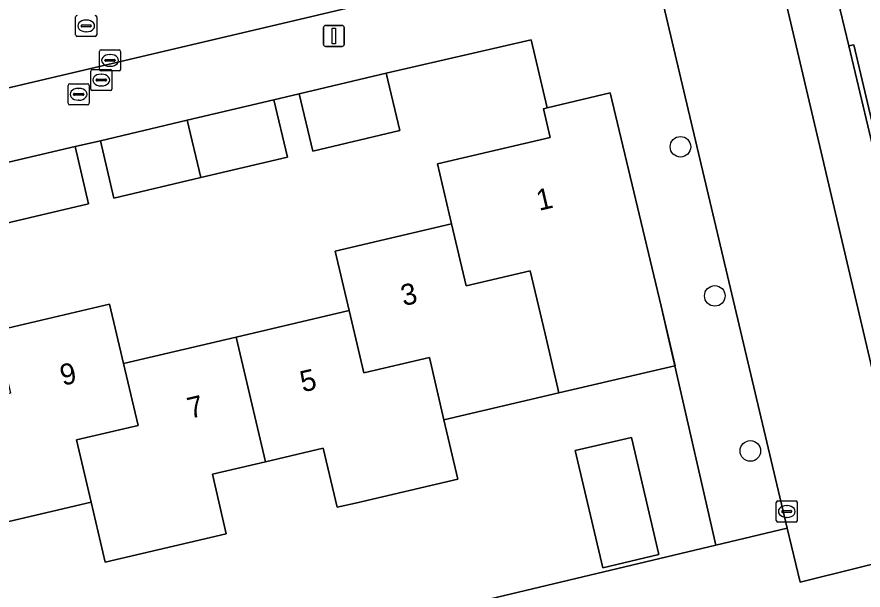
# Model space of a CAD drawing. Extents: x 158031 to 159244, y 380104 to 381214.
# Drawn here: x 158644.85 to 158685.04, y 380564.3 to 380591.53 of the extents above; entities that cross this region are included whole.
import ezdxf

# ---------------------------------------------------------------- set-up
doc = ezdxf.new("R2010")
doc.units = 0
for name, color, linetype in [('IMGEO_Boom', 7, 'Continuous'), ('IMGEO_Erf', 7, 'Continuous'), ('IMGEO_Hek', 7, 'Continuous'), ('IMGEO_Kolk', 7, 'Continuous'), ('IMGEO_Lichtmast', 7, 'Continuous'), ('IMGEO_Muur', 7, 'Continuous'), ('IMGEO_Pand', 7, 'Continuous'), ('IMGEO_Pand_nummerreeks', 7, 'Continuous'), ('IMGEO_Rijbaan_lokaal_open', 7, 'Continuous'), ('IMGEO_Rioolput', 7, 'Continuous'), ('IMGEO_Voetpad_open', 7, 'Continuous')]:
    doc.layers.add(name, color=color, linetype=linetype)

msp = doc.modelspace()

# ---------------------------------------------------------------- linework, layer by layer
at = {"layer": 'IMGEO_Boom'}
for centre in [(158676.368, 380585.361), (158678.001, 380578.278), (158679.689, 380570.914)]:
    msp.add_circle(centre, 0.489, dxfattribs=at)
at = {"layer": 'IMGEO_Erf'}
for points in [[(158685.293, 380617.279), (158682.451, 380616.611), (158681.185, 380621.996), (158679.96, 380621.708), (158677.346, 380621.12), (158677.745, 380619.429), (158677.453, 380619.361), (158678.61, 380614.426), (158681.336, 380615.068), (158682.334, 380610.828), (158679.608, 380610.187), (158679.891, 380608.99), (158682.616, 380609.633), (158683.59, 380605.511), (158684.563, 380601.388), (158681.838, 380600.744), (158682.133, 380599.534), (158684.859, 380600.175), (158685.852, 380595.949), (158683.126, 380595.308), (158684.369, 380590.154), (158684.603, 380590.209), (158686.699, 380581.338)], [(158643.85, 380576.626), (158649.252, 380577.892), (158649.914, 380575.067), (158655.272, 380576.323), (158660.629, 380577.579), (158659.968, 380580.397), (158665.499, 380581.694), (158664.829, 380584.552), (158670.188, 380585.808), (158669.865, 380587.166), (158670.036, 380587.207), (158669.274, 380590.443), (158662.392, 380588.854), (158663.033, 380586.128), (158658.902, 380585.157), (158658.261, 380587.883), (158657.058, 380587.598), (158657.704, 380584.873), (158653.583, 380583.897), (158649.462, 380582.921), (158648.817, 380585.646), (158647.621, 380585.372), (158648.258, 380582.646), (158644.002, 380581.651)], [(158664.016, 380563.096), (158678.049, 380566.443), (158676.098, 380574.956), (158670.595, 380573.666), (158665.137, 380572.386), (158665.795, 380569.579), (158660.927, 380568.439), (158660.062, 380568.236), (158659.403, 380571.047), (158656.66, 380570.404), (158654.136, 380569.812), (158654.799, 380566.984), (158649.049, 380565.636), (158648.381, 380568.488), (158642.832, 380567.188), (158642.18, 380569.97), (158636.947, 380568.744), (158631.581, 380567.486), (158632.251, 380564.628), (158626.82, 380563.356)]]:
    msp.add_lwpolyline(points, dxfattribs=at)
msp.add_lwpolyline([(158671.369, 380570.929), (158674.038, 380571.555), (158675.344, 380565.988), (158672.675, 380565.362)], close=True, dxfattribs=at)
at = {"layer": 'IMGEO_Hek'}
for points in [[(158675.828, 380576.136), (158675.45, 380577.785)], [(158676.066, 380575.097), (158675.828, 380576.136)], [(158678.049, 380566.443), (158676.066, 380575.097)], [(158664.016, 380563.096), (158678.049, 380566.443)]]:
    msp.add_lwpolyline(points, dxfattribs=at)
at = {"layer": 'IMGEO_Kolk'}
for p, q in [((158648.851, 380589.965), (158649.703, 380589.965)), ((158648.776, 380589.039), (158648.776, 380589.891)), ((158649.264, 380589.745), (158649.289, 380589.745)), ((158649.777, 380589.891), (158649.777, 380589.039)), ((158649.035, 380589.459), (158649.035, 380589.471)), ((158649.473, 380589.422), (158649.075, 380589.422)), ((158649.078, 380589.508), (158649.476, 380589.508)), ((158649.287, 380589.185), (158649.262, 380589.185)), ((158649.519, 380589.471), (158649.519, 380589.459)), ((158649.703, 380588.965), (158648.851, 380588.965)), ((158680.919, 380567.611), (158680.919, 380568.463)), ((158680.994, 380568.537), (158681.846, 380568.537)), ((158681.407, 380568.317), (158681.432, 380568.317)), ((158681.92, 380568.463), (158681.92, 380567.611)), ((158681.178, 380568.031), (158681.178, 380568.043)), ((158681.616, 380567.994), (158681.218, 380567.994)), ((158681.221, 380568.08), (158681.619, 380568.08)), ((158681.662, 380568.043), (158681.662, 380568.031)), ((158681.846, 380567.537), (158680.994, 380567.537)), ((158681.43, 380567.757), (158681.405, 380567.757))]:
    msp.add_line(p, q, dxfattribs=at)
for points in [[(158648.851, 380589.965), (158649.703, 380589.965)], [(158648.776, 380589.039), (158648.776, 380589.891)], [(158649.777, 380589.891), (158649.777, 380589.039)], [(158649.703, 380588.965), (158648.851, 380588.965)], [(158680.919, 380567.611), (158680.919, 380568.463)], [(158680.994, 380568.537), (158681.846, 380568.537)], [(158681.92, 380568.463), (158681.92, 380567.611)], [(158681.846, 380567.537), (158680.994, 380567.537)]]:
    msp.add_lwpolyline(points, dxfattribs=at)
for centre, radius, start, end in [((158648.853, 380589.889), 0.0765, 91.552, 178.448), ((158648.853, 380589.889), 0.0765, 91.552, 178.448), ((158649.701, 380589.889), 0.0765, 1.552, 88.448), ((158649.701, 380589.889), 0.0765, 1.552, 88.448), ((158649.075, 380589.468), 0.0403, 85.8775, 175.7526), ((158649.072, 380589.458), 0.0366, 178.938, 274.7102), ((158649.476, 380589.465), 0.043, 264.8664, 352.4533), ((158649.48, 380589.47), 0.0386, 1.7309, 96.639), ((158648.853, 380589.041), 0.0765, 181.552, 268.448), ((158648.853, 380589.041), 0.0765, 181.552, 268.448), ((158649.701, 380589.041), 0.0765, 271.552, 358.448), ((158649.701, 380589.041), 0.0765, 271.552, 358.448), ((158680.996, 380568.461), 0.0765, 91.552, 178.448), ((158680.996, 380568.461), 0.0765, 91.552, 178.448), ((158681.844, 380568.461), 0.0765, 1.552, 88.448), ((158681.844, 380568.461), 0.0765, 1.552, 88.448), ((158681.218, 380568.04), 0.0403, 85.8775, 175.7526), ((158681.215, 380568.03), 0.0366, 178.938, 274.7102), ((158681.619, 380568.037), 0.043, 264.8664, 352.4533), ((158681.623, 380568.042), 0.0386, 1.7309, 96.639), ((158680.996, 380567.613), 0.0765, 181.552, 268.448), ((158680.996, 380567.613), 0.0765, 181.552, 268.448), ((158681.844, 380567.613), 0.0765, 271.552, 358.448), ((158681.844, 380567.613), 0.0765, 271.552, 358.448)]:
    msp.add_arc(centre, radius, start, end, dxfattribs=at)
for centre, major_axis, ratio, start_param, end_param in [((158649.263, 380589.465), (-0.387, 0.002), 0.722429, 4.712389, 7.853982), ((158649.288, 380589.465), (-0.39, 0.002), 0.717154, 1.570796, 4.712389), ((158681.406, 380568.037), (-0.387, 0.002), 0.722429, 4.712389, 7.853982), ((158681.431, 380568.037), (-0.39, 0.002), 0.717154, 1.570796, 4.712389)]:
    msp.add_ellipse(centre, major_axis=major_axis, ratio=ratio, start_param=start_param, end_param=end_param, dxfattribs=at)
at = {"layer": 'IMGEO_Lichtmast'}
for p, q in [((158659.41, 380590.226), (158659.41, 380591.026)), ((158659.41, 380591.026), (158659.41, 380590.226)), ((158659.51, 380591.126), (158660.3, 380591.126)), ((158660.3, 380591.126), (158659.51, 380591.126)), ((158660.4, 380591.026), (158660.4, 380590.226)), ((158660.4, 380590.226), (158660.4, 380591.026)), ((158660.3, 380590.126), (158659.51, 380590.126)), ((158659.51, 380590.126), (158660.3, 380590.126))]:
    msp.add_line(p, q, dxfattribs=at)
msp.add_lwpolyline([(158659.83, 380591.001), (158659.98, 380591.001), (158659.98, 380590.251), (158659.83, 380590.251), (158659.83, 380591.001)], dxfattribs=at)
for centre, start, end in [((158659.51, 380591.026), 90, 180), ((158659.51, 380591.026), 90, 180), ((158660.3, 380591.026), 0, 90), ((158660.3, 380591.026), 360, 90), ((158659.51, 380590.226), 180, 270), ((158659.51, 380590.226), 180, 270), ((158660.3, 380590.226), 270, 0), ((158660.3, 380590.226), 270, 0)]:
    msp.add_arc(centre, 0.1, start, end, dxfattribs=at)
at = {"layer": 'IMGEO_Muur'}
msp.add_lwpolyline([(158686.699, 380581.338), (158684.603, 380590.209), (158684.369, 380590.154), (158686.465, 380581.283)], close=True, dxfattribs=at)
at = {"layer": 'IMGEO_Pand'}
for points in [[(158662.392, 380588.854), (158658.261, 380587.883), (158658.902, 380585.157), (158663.033, 380586.128)], [(158652.938, 380586.622), (158653.583, 380583.897), (158657.704, 380584.873), (158657.058, 380587.598)], [(158673.036, 380587.921), (158670.036, 380587.207), (158669.865, 380587.166), (158670.188, 380585.808), (158664.829, 380584.552), (158665.499, 380581.694), (158666.186, 380578.762), (158669.235, 380579.476), (158669.938, 380576.472), (158670.595, 380573.666), (158676.098, 380574.956), (158676.122, 380574.962), (158675.45, 380577.785)], [(158652.938, 380586.622), (158648.817, 380585.646), (158649.462, 380582.921), (158653.583, 380583.897)], [(158643.365, 380584.377), (158644.002, 380581.651), (158648.258, 380582.646), (158647.621, 380585.372)], [(158665.499, 380581.694), (158659.968, 380580.397), (158660.629, 380577.579), (158661.324, 380574.617), (158664.443, 380575.348), (158665.137, 380572.386), (158670.595, 380573.666), (158669.938, 380576.472), (158669.235, 380579.476), (158666.186, 380578.762)], [(158648.381, 380568.488), (158647.69, 380571.436), (158650.605, 380572.119), (158649.914, 380575.067), (158649.252, 380577.892), (158643.85, 380576.626), (158644.546, 380573.657), (158641.484, 380572.939), (158642.18, 380569.97), (158642.832, 380567.188)], [(158655.272, 380576.323), (158656.66, 380570.404), (158659.403, 380571.047), (158660.062, 380568.236), (158660.927, 380568.439), (158665.795, 380569.579), (158665.137, 380572.386), (158664.443, 380575.348), (158661.324, 380574.617), (158660.629, 380577.579)], [(158648.381, 380568.488), (158649.049, 380565.636), (158654.799, 380566.984), (158654.136, 380569.812), (158656.66, 380570.404), (158655.272, 380576.323), (158649.914, 380575.067), (158650.605, 380572.119), (158647.69, 380571.436)], [(158671.369, 380570.929), (158672.675, 380565.362), (158675.344, 380565.988), (158674.038, 380571.555)]]:
    msp.add_lwpolyline(points, close=True, dxfattribs=at)
at = {"layer": 'IMGEO_Rijbaan_lokaal_open'}
msp.add_lwpolyline([(158674.8, 380595.318), (158681.44, 380567.252), (158682.048, 380564.681), (158687.531, 380566.04), (158675.144, 380618.798), (158674.853, 380618.727), (158646.289, 380611.903), (158642.774, 380611.091), (158641.644, 380615.902), (158637.085, 380614.819), (158638.238, 380610.014), (158643.37, 380588.22), (158643.438, 380587.928)], close=True, dxfattribs=at)
at = {"layer": 'IMGEO_Rioolput'}
for p, q in [((158647.643, 380590.678), (158647.643, 380591.53)), ((158647.945, 380591.147), (158648.343, 380591.147)), ((158648.131, 380591.384), (158648.156, 380591.384)), ((158648.644, 380591.53), (158648.644, 380590.678)), ((158647.902, 380591.098), (158647.902, 380591.11)), ((158648.34, 380591.061), (158647.942, 380591.061)), ((158648.154, 380590.824), (158648.129, 380590.824)), ((158648.386, 380591.11), (158648.386, 380591.098)), ((158648.57, 380590.604), (158647.718, 380590.604)), ((158648.359, 380588.106), (158648.359, 380588.958)), ((158648.434, 380589.032), (158649.286, 380589.032)), ((158648.847, 380588.812), (158648.872, 380588.812)), ((158649.36, 380588.958), (158649.36, 380588.106)), ((158647.359, 380588.354), (158648.211, 380588.354)), ((158648.618, 380588.526), (158648.618, 380588.538)), ((158649.056, 380588.489), (158648.658, 380588.489)), ((158648.661, 380588.575), (158649.059, 380588.575)), ((158649.102, 380588.538), (158649.102, 380588.526)), ((158647.284, 380587.428), (158647.284, 380588.28)), ((158647.772, 380588.134), (158647.797, 380588.134)), ((158648.285, 380588.28), (158648.285, 380587.428)), ((158649.286, 380588.032), (158648.434, 380588.032)), ((158648.87, 380588.252), (158648.845, 380588.252)), ((158647.543, 380587.848), (158647.543, 380587.86)), ((158647.981, 380587.811), (158647.583, 380587.811)), ((158647.586, 380587.897), (158647.984, 380587.897)), ((158647.795, 380587.574), (158647.77, 380587.574)), ((158648.027, 380587.86), (158648.027, 380587.848)), ((158648.211, 380587.354), (158647.359, 380587.354))]:
    msp.add_line(p, q, dxfattribs=at)
for points in [[(158647.643, 380590.678), (158647.643, 380591.53)], [(158648.644, 380591.53), (158648.644, 380590.678)], [(158648.57, 380590.604), (158647.718, 380590.604)], [(158648.359, 380588.106), (158648.359, 380588.958)], [(158648.434, 380589.032), (158649.286, 380589.032)], [(158649.36, 380588.958), (158649.36, 380588.106)], [(158647.359, 380588.354), (158648.211, 380588.354)], [(158647.284, 380587.428), (158647.284, 380588.28)], [(158648.285, 380588.28), (158648.285, 380587.428)], [(158649.286, 380588.032), (158648.434, 380588.032)], [(158648.211, 380587.354), (158647.359, 380587.354)]]:
    msp.add_lwpolyline(points, dxfattribs=at)
for centre, radius, start, end in [((158647.72, 380591.528), 0.0765, 91.552, 178.448), ((158647.72, 380591.528), 0.0765, 91.552, 178.448), ((158648.568, 380591.528), 0.0765, 1.552, 88.448), ((158648.568, 380591.528), 0.0765, 1.552, 88.448), ((158647.942, 380591.107), 0.0403, 85.8775, 175.7526), ((158648.347, 380591.109), 0.0386, 1.7309, 96.639), ((158647.939, 380591.097), 0.0366, 178.938, 274.7102), ((158648.343, 380591.104), 0.043, 264.8664, 352.4533), ((158647.72, 380590.68), 0.0765, 181.552, 268.448), ((158647.72, 380590.68), 0.0765, 181.552, 268.448), ((158648.568, 380590.68), 0.0765, 271.552, 358.448), ((158648.568, 380590.68), 0.0765, 271.552, 358.448), ((158648.436, 380588.956), 0.0765, 91.552, 178.448), ((158648.436, 380588.956), 0.0765, 91.552, 178.448), ((158649.284, 380588.956), 0.0765, 1.552, 88.448), ((158649.284, 380588.956), 0.0765, 1.552, 88.448), ((158647.361, 380588.278), 0.0765, 91.552, 178.448), ((158647.361, 380588.278), 0.0765, 91.552, 178.448), ((158648.209, 380588.278), 0.0765, 1.552, 88.448), ((158648.209, 380588.278), 0.0765, 1.552, 88.448), ((158648.658, 380588.535), 0.0403, 85.8775, 175.7526), ((158648.655, 380588.525), 0.0366, 178.938, 274.7102), ((158649.059, 380588.532), 0.043, 264.8664, 352.4533), ((158649.063, 380588.537), 0.0386, 1.7309, 96.639), ((158648.436, 380588.108), 0.0765, 181.552, 268.448), ((158648.436, 380588.108), 0.0765, 181.552, 268.448), ((158649.284, 380588.108), 0.0765, 271.552, 358.448), ((158649.284, 380588.108), 0.0765, 271.552, 358.448), ((158647.583, 380587.857), 0.0403, 85.8775, 175.7526), ((158647.58, 380587.847), 0.0366, 178.938, 274.7102), ((158647.984, 380587.854), 0.043, 264.8664, 352.4533), ((158647.988, 380587.859), 0.0386, 1.7309, 96.639), ((158647.361, 380587.43), 0.0765, 181.552, 268.448), ((158647.361, 380587.43), 0.0765, 181.552, 268.448), ((158648.209, 380587.43), 0.0765, 271.552, 358.448), ((158648.209, 380587.43), 0.0765, 271.552, 358.448)]:
    msp.add_arc(centre, radius, start, end, dxfattribs=at)
for centre, major_axis, ratio, start_param, end_param in [((158648.13, 380591.104), (-0.387, 0.002), 0.722429, 4.712389, 7.853982), ((158648.155, 380591.104), (-0.39, 0.002), 0.717154, 1.570796, 4.712389), ((158648.846, 380588.532), (-0.387, 0.002), 0.722429, 4.712389, 7.853982), ((158648.871, 380588.532), (-0.39, 0.002), 0.717154, 1.570796, 4.712389), ((158647.771, 380587.854), (-0.387, 0.002), 0.722429, 4.712389, 7.853982), ((158647.796, 380587.854), (-0.39, 0.002), 0.717154, 1.570796, 4.712389)]:
    msp.add_ellipse(centre, major_axis=major_axis, ratio=ratio, start_param=start_param, end_param=end_param, dxfattribs=at)
at = {"layer": 'IMGEO_Voetpad_open'}
msp.add_lwpolyline([(158683.126, 380595.308), (158682.133, 380599.534), (158681.838, 380600.744), (158680.865, 380604.867), (158679.891, 380608.99), (158679.608, 380610.187), (158678.61, 380614.426), (158677.453, 380619.361), (158676.34, 380624.116), (158673.995, 380623.552), (158675.144, 380618.798), (158687.531, 380566.04), (158689.925, 380566.39), (158688.935, 380570.621), (158688.645, 380571.833), (158687.636, 380576.078), (158686.465, 380581.283), (158684.369, 380590.154)], close=True, dxfattribs=at)
for points in [[(158643.365, 380584.377), (158647.621, 380585.372), (158648.817, 380585.646), (158652.938, 380586.622), (158657.058, 380587.598), (158658.261, 380587.883), (158662.392, 380588.854), (158669.274, 380590.443), (158670.036, 380587.207), (158673.036, 380587.921), (158675.45, 380577.785), (158676.122, 380574.962), (158676.098, 380574.956), (158678.049, 380566.443), (158681.44, 380567.252), (158674.8, 380595.318), (158643.438, 380587.928)], [(158688.944, 380563.986), (158704.337, 380567.651), (158709.071, 380568.78), (158742.459, 380576.694), (158742.026, 380578.534), (158739.029, 380577.884), (158736.103, 380577.249), (158725.953, 380574.878), (158705.856, 380570.103), (158699.753, 380568.654), (158692.67, 380567.017), (158689.925, 380566.39), (158687.531, 380566.04), (158682.048, 380564.681), (158681.44, 380567.252), (158678.049, 380566.443), (158664.016, 380563.096)]]:
    msp.add_lwpolyline(points, dxfattribs=at)

# ---------------------------------------------------------------- texts
at = {"layer": 'IMGEO_Pand_nummerreeks'}
for s, rotation, p in [('1', 13.1895, (158669.654, 380582.314)), ('3', 13.1972, (158663.215, 380577.789)), ('9', 13.1897, (158647.032, 380574.003)), ('5', 13.1952, (158658.431, 380573.695)), ('7', 13.1928, (158653.074, 380572.439))]:
    msp.add_text(s, height=1, rotation=rotation, dxfattribs=at).set_placement(p)

doc.saveas('drawing.dxf')
